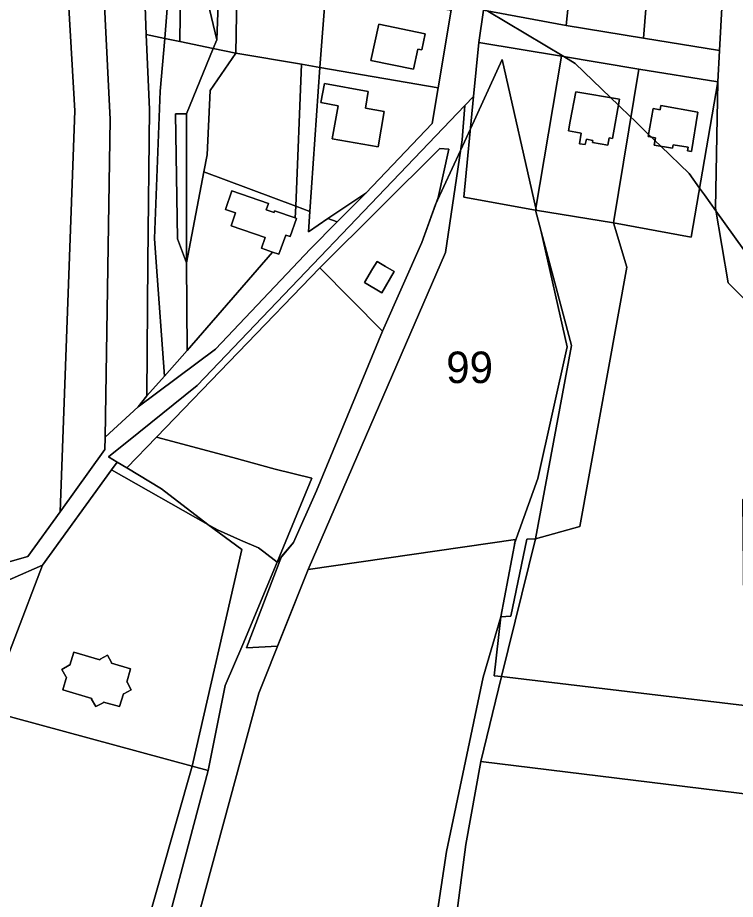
# Model space of a CAD drawing. Extents: x -502026 to -497664, y -1143484 to -1138019.
# Drawn here: x -499392.2 to -499209.8, y -1141398.4 to -1141174.4 of the extents above; entities that cross this region are included whole.
import ezdxf

# ---------------------------------------------------------------- set-up
doc = ezdxf.new("R2010")
doc.units = 0
for name, color, linetype in [('25', 7, 'Continuous'), ('37', 7, 'Continuous'), ('43', 7, 'Continuous'), ('55', 7, 'Continuous'), ('62', 7, 'Continuous'), ('7', 7, 'Continuous')]:
    doc.layers.add(name, color=color, linetype=linetype)

msp = doc.modelspace()

# ---------------------------------------------------------------- linework, layer by layer
at = {"layer": '25'}
for points in [[(-499299.5, -1141254.03), (-499315.36, -1141237.96), (-499284.9, -1141207.63), (-499282.62, -1141207.83), (-499285.32, -1141220.1), (-499289.45, -1141231.55)], [(-499299.5, -1141254.03), (-499316.27, -1141294.64), (-499322.11, -1141307.71), (-499326.26, -1141312.71), (-499317.41, -1141291.41), (-499326.71, -1141289.1), (-499337.48, -1141286.17), (-499356.92, -1141281), (-499315.36, -1141237.96)], [(-499296.47, -1141238.93), (-499298.66, -1141237.62), (-499300.85, -1141236.32), (-499301.97, -1141238.21), (-499304.04, -1141241.68), (-499299.67, -1141244.28)]]:
    msp.add_lwpolyline(points, close=True, dxfattribs=at)
at = {"layer": '37'}
for points in [[(-499190.36, -1141233.78), (-499197.78, -1141255.58), (-499211.62, -1141241.81), (-499214.8, -1141222.78), (-499214.24, -1141190.66), (-499213.77, -1141182.72), (-499211.59, -1141142.39), (-499211.01, -1141122.22), (-499210.83, -1141102.05), (-499206.92, -1141086.39), (-499202.79, -1141070.63), (-499198.03, -1141052.54), (-499197.19, -1141048.46), (-499196.67, -1141045.66), (-499185.55, -1141045.62), (-499181.22, -1141101.09), (-499185.74, -1141195.87)], [(-499325.79, -1141114.84), (-499329.54, -1141119.65), (-499332.35, -1141133.85), (-499335.6, -1141150.25), (-499336.38, -1141163.81), (-499336.78, -1141183.38), (-499342.48, -1141182.21), (-499341.59, -1141180.04), (-499340.67, -1141154.77), (-499334.9, -1141117.95), (-499332.83, -1141113.75)], [(-499248.59, -1141136.34), (-499252.78, -1141176.42), (-499273.81, -1141172.52), (-499266.76, -1141133.36)], [(-499252.78, -1141176.42), (-499233.1, -1141179.6), (-499213.77, -1141182.72), (-499214.24, -1141190.66), (-499234.29, -1141187.5), (-499253.99, -1141184.19), (-499275, -1141180.67), (-499273.81, -1141172.52)], [(-499336.78, -1141183.38), (-499343.29, -1141192.86), (-499344.07, -1141209.27), (-499344.88, -1141213.53), (-499349.3, -1141236.65), (-499349.33, -1141198.81), (-499342.48, -1141182.21)], [(-499315.41, -1141187.03), (-499317.95, -1141223.68), (-499321.52, -1141222.33), (-499320.04, -1141186.24)], [(-499190.36, -1141233.78), (-499167.34, -1141225.18), (-499145.77, -1141217.25), (-499152.16, -1141255.54), (-499172.95, -1141304.1), (-499207.91, -1141296.8), (-499207.42, -1141349.15), (-499269.18, -1141341.79), (-499260.58, -1141306.82), (-499249.3, -1141303.65), (-499237.36, -1141237.76), (-499240.72, -1141226.51), (-499220.97, -1141230.15), (-499214.24, -1141190.66), (-499214.8, -1141222.78), (-499211.62, -1141241.81), (-499197.78, -1141255.58)], [(-499310.97, -1141226.31), (-499313.33, -1141225.42), (-499303.74, -1141219.01)], [(-499317.95, -1141223.68), (-499318.3, -1141228.8), (-499313.33, -1141225.42), (-499310.97, -1141226.31), (-499317.74, -1141233.15), (-499341.88, -1141258.59), (-499361.58, -1141273.32), (-499359.37, -1141270.51), (-499354.9, -1141265.51), (-499349.09, -1141258.99), (-499327.39, -1141233.94), (-499325.78, -1141234.5), (-499324.08, -1141229.64), (-499322.9, -1141230.03), (-499321.29, -1141225.41), (-499321.64, -1141225.29), (-499321.52, -1141222.33)], [(-499240.72, -1141226.51), (-499237.36, -1141237.76), (-499249.3, -1141303.65), (-499260.58, -1141306.82), (-499251.45, -1141257.71), (-499260.53, -1141223.33)], [(-499269.39, -1141326.63), (-499273.88, -1141341.94), (-499283.15, -1141386.25), (-499290.24, -1141432.82), (-499298.96, -1141502.43), (-499380.34, -1141507.82), (-499374.68, -1141492.44), (-499360.85, -1141456.27), (-499330.87, -1141346.07), (-499318.37, -1141314.58), (-499265.69, -1141307)], [(-499207.42, -1141349.15), (-499205.3, -1141371.89), (-499274.46, -1141363.41), (-499269.18, -1141341.79)]]:
    msp.add_lwpolyline(points, close=True, dxfattribs=at)
at = {"layer": '43'}
msp.add_lwpolyline([(-499260.53, -1141223.33), (-499251.45, -1141257.71), (-499260.58, -1141306.82), (-499262.78, -1141306.93), (-499266.82, -1141326.43), (-499269.39, -1141326.63), (-499265.69, -1141307), (-499318.37, -1141314.58), (-499283.43, -1141234.07), (-499279.24, -1141205.42), (-499278.53, -1141196.75), (-499276.33, -1141194.46), (-499278.81, -1141219.99)], close=True, dxfattribs=at)
at = {"layer": '55'}
for points in [[(-499341.59, -1141180.04), (-499342.48, -1141182.21), (-499350.95, -1141180.47), (-499350.83, -1141166.94), (-499352.05, -1141144.78), (-499341.59, -1141118.87), (-499346.16, -1141160.78)], [(-499340.67, -1141154.77), (-499341.59, -1141180.04), (-499346.16, -1141160.78), (-499341.59, -1141118.87)], [(-499229.86, -1141139.47), (-499233.1, -1141179.6), (-499252.78, -1141176.42), (-499248.59, -1141136.34)], [(-499222.29, -1141140.68), (-499211.59, -1141142.39), (-499213.77, -1141182.72), (-499233.1, -1141179.6), (-499229.86, -1141139.47)], [(-499350.95, -1141180.47), (-499354.82, -1141179.68), (-499352.05, -1141144.78), (-499350.83, -1141166.94)], [(-499301.76, -1141169.24), (-499282.02, -1141172.45), (-499285.32, -1141192.18), (-499315.41, -1141187.03), (-499313.89, -1141167.27)], [(-499288.65, -1141178.48), (-499300.43, -1141176.01), (-499302.39, -1141185.24), (-499291.58, -1141187.45), (-499290.52, -1141182.36), (-499289.5, -1141182.56)], [(-499288.65, -1141178.48), (-499289.5, -1141182.56), (-499290.52, -1141182.36), (-499291.58, -1141187.45), (-499302.39, -1141185.24), (-499300.43, -1141176.01)], [(-499350.95, -1141180.47), (-499342.48, -1141182.21), (-499349.33, -1141198.81), (-499352.08, -1141198.81), (-499351.62, -1141230.59), (-499349.3, -1141236.65), (-499349.09, -1141258.99), (-499354.9, -1141265.51), (-499356.98, -1141236.56), (-499357.42, -1141230.47), (-499355.96, -1141193.05), (-499354.82, -1141179.68)], [(-499253.99, -1141184.19), (-499260.53, -1141223.33), (-499278.81, -1141219.99), (-499276.33, -1141194.46), (-499275, -1141180.67)], [(-499234.29, -1141187.5), (-499240.72, -1141226.51), (-499260.53, -1141223.33), (-499253.99, -1141184.19)], [(-499285.32, -1141192.18), (-499286.84, -1141201.25), (-499303.74, -1141219.01), (-499313.33, -1141225.42), (-499318.3, -1141228.8), (-499317.95, -1141223.68), (-499315.41, -1141187.03)], [(-499214.24, -1141190.66), (-499220.97, -1141230.15), (-499240.72, -1141226.51), (-499234.29, -1141187.5)], [(-499299.01, -1141198.26), (-499303.76, -1141197.42), (-499303.08, -1141193.16), (-499314.24, -1141191.1), (-499315.16, -1141195.98), (-499310.73, -1141196.8), (-499312.25, -1141205.21), (-499300.54, -1141207.23)], [(-499299.01, -1141198.26), (-499300.54, -1141207.23), (-499312.25, -1141205.21), (-499310.73, -1141196.8), (-499315.16, -1141195.98), (-499314.24, -1141191.1), (-499303.08, -1141193.16), (-499303.76, -1141197.42)], [(-499239.23, -1141195.1), (-499250.32, -1141193.21), (-499251.71, -1141200.67), (-499252.18, -1141203.19), (-499250.32, -1141203.5), (-499248.92, -1141203.77), (-499249.36, -1141206.42), (-499247.93, -1141206.62), (-499247.61, -1141205.26), (-499245.96, -1141205.57), (-499246.04, -1141206.09), (-499242.16, -1141206.76), (-499241.85, -1141204.96), (-499240.97, -1141205.12)], [(-499239.23, -1141195.1), (-499240.97, -1141205.12), (-499241.85, -1141204.96), (-499242.16, -1141206.76), (-499246.04, -1141206.09), (-499245.96, -1141205.57), (-499247.61, -1141205.26), (-499247.93, -1141206.62), (-499249.36, -1141206.42), (-499248.92, -1141203.77), (-499250.32, -1141203.5), (-499252.18, -1141203.19), (-499251.71, -1141200.67), (-499250.32, -1141193.21)], [(-499228.66, -1141196.73), (-499219.27, -1141198.39), (-499220.93, -1141208.39), (-499221.89, -1141208.23), (-499221.71, -1141207.34), (-499225.56, -1141206.67), (-499225.71, -1141207.57), (-499230.39, -1141206.76), (-499230.07, -1141204.91), (-499231.9, -1141204.59), (-499230.66, -1141197.5), (-499228.85, -1141197.81)], [(-499228.66, -1141196.73), (-499228.85, -1141197.81), (-499230.66, -1141197.5), (-499231.9, -1141204.59), (-499230.07, -1141204.91), (-499230.39, -1141206.76), (-499225.71, -1141207.57), (-499225.56, -1141206.67), (-499221.71, -1141207.34), (-499221.89, -1141208.23), (-499220.93, -1141208.39), (-499219.27, -1141198.39)], [(-499349.3, -1141236.65), (-499351.62, -1141230.59), (-499352.08, -1141198.81), (-499349.33, -1141198.81)], [(-499321.64, -1141225.29), (-499321.29, -1141225.41), (-499322.9, -1141230.03), (-499324.08, -1141229.64), (-499325.78, -1141234.5), (-499327.39, -1141233.94), (-499330.25, -1141232.96), (-499329.32, -1141230.26), (-499337.95, -1141227.27), (-499336.82, -1141224), (-499339.41, -1141223.1), (-499337.77, -1141218.42), (-499328.47, -1141221.63), (-499329.03, -1141223.23), (-499327.02, -1141223.92), (-499326.88, -1141223.48)], [(-499296.47, -1141238.93), (-499299.67, -1141244.28), (-499304.04, -1141241.68), (-499301.97, -1141238.21), (-499300.85, -1141236.32), (-499298.66, -1141237.62)], [(-499326.26, -1141312.71), (-499329.65, -1141310.15), (-499331.01, -1141309.13), (-499335.56, -1141307.19), (-499341.42, -1141304.56), (-499343.84, -1141303.18), (-499355.66, -1141294.11), (-499364.46, -1141288.82), (-499356.92, -1141281), (-499337.48, -1141286.17), (-499326.71, -1141289.1), (-499317.41, -1141291.41)], [(-499326.26, -1141312.71), (-499334.99, -1141333.68), (-499339.45, -1141344.12), (-499343.75, -1141365.68), (-499347.89, -1141364.59), (-499335.24, -1141309.51), (-499343.84, -1141303.18), (-499341.42, -1141304.56), (-499335.56, -1141307.19), (-499331.01, -1141309.13), (-499329.65, -1141310.15)], [(-499269.18, -1141341.79), (-499271.06, -1141341.62), (-499269.39, -1141326.63), (-499266.82, -1141326.43), (-499262.78, -1141306.93), (-499260.58, -1141306.82)], [(-499269.18, -1141341.79), (-499274.46, -1141363.41), (-499278.27, -1141384.51), (-499280.77, -1141403.17), (-499295.03, -1141502.17), (-499298.96, -1141502.43), (-499290.24, -1141432.82), (-499283.15, -1141386.25), (-499273.88, -1141341.94), (-499269.39, -1141326.63), (-499271.06, -1141341.62)], [(-499377.96, -1141335.65), (-499371.31, -1141337.59), (-499371.26, -1141337.42), (-499369.41, -1141336.42), (-499368.35, -1141338.27), (-499368.34, -1141338.42), (-499363.54, -1141339.88), (-499364.48, -1141343.21), (-499364.34, -1141343.28), (-499363.33, -1141345.17), (-499365.19, -1141346.22), (-499365.35, -1141346.18), (-499366.32, -1141349.46), (-499370.39, -1141348.29), (-499370.46, -1141348.46), (-499372.33, -1141349.39), (-499373.41, -1141347.56), (-499373.35, -1141347.37), (-499380.74, -1141345.18), (-499379.84, -1141341.93), (-499379.96, -1141341.81), (-499380.97, -1141340), (-499379.11, -1141338.9), (-499378.94, -1141338.94)], [(-499343.75, -1141365.68), (-499366.75, -1141452.15), (-499372.6, -1141451.4), (-499347.89, -1141364.59)]]:
    msp.add_lwpolyline(points, close=True, dxfattribs=at)
for points in [[(-499403.15, -1141315.12), (-499389.6, -1141311.34), (-499381.42, -1141299.95), (-499370.06, -1141284.15), (-499370.01, -1141281.01), (-499361.58, -1141273.32), (-499341.88, -1141258.59), (-499317.74, -1141233.15), (-499310.97, -1141226.31), (-499303.74, -1141219.01), (-499286.84, -1141201.25), (-499285.32, -1141192.18), (-499282.02, -1141172.45)], [(-499273.81, -1141172.52), (-499275, -1141180.67), (-499276.33, -1141194.46), (-499278.53, -1141196.75), (-499346.62, -1141267.87), (-499361.42, -1141279.81), (-499369.12, -1141286.02), (-499366.91, -1141287.35), (-499368.37, -1141289.28), (-499385.94, -1141313.48), (-499401.45, -1141320.25)], [(-499366.75, -1141452.15), (-499343.75, -1141365.68), (-499339.45, -1141344.12), (-499334.99, -1141333.68), (-499326.26, -1141312.71), (-499322.11, -1141307.71), (-499316.27, -1141294.64), (-499299.5, -1141254.03), (-499289.45, -1141231.55), (-499285.32, -1141220.1), (-499282.62, -1141207.83), (-499284.9, -1141207.63), (-499315.36, -1141237.96), (-499356.92, -1141281), (-499364.46, -1141288.82), (-499366.91, -1141287.35), (-499369.12, -1141286.02), (-499361.42, -1141279.81), (-499346.62, -1141267.87), (-499278.53, -1141196.75), (-499279.24, -1141205.42), (-499283.43, -1141234.07), (-499318.37, -1141314.58), (-499330.87, -1141346.07), (-499360.85, -1141456.27)]]:
    msp.add_lwpolyline(points, dxfattribs=at)
at = {"layer": '62'}
for points in [[(-499142.08, -1141148.17), (-499165.97, -1141189.59), (-499190.07, -1141231.38), (-499198.5, -1141246), (-499214.68, -1141223.48), (-499217.64, -1141219.37), (-499218.85, -1141217.69), (-499221.5, -1141214), (-499228.69, -1141207.05), (-499230.19, -1141205.61), (-499231.1, -1141204.73), (-499231.81, -1141204.05), (-499235.6, -1141200.39), (-499236.3, -1141199.71), (-499239.49, -1141196.62), (-499241.47, -1141194.72), (-499250.5, -1141186), (-499253.35, -1141184.3), (-499272.71, -1141172.72)], [(-499272.71, -1141172.72), (-499253.35, -1141184.3), (-499250.5, -1141186), (-499241.47, -1141194.72), (-499239.49, -1141196.62), (-499236.3, -1141199.71), (-499235.6, -1141200.39), (-499231.81, -1141204.05), (-499231.1, -1141204.73), (-499230.19, -1141205.61), (-499228.69, -1141207.05), (-499221.5, -1141214), (-499218.85, -1141217.69), (-499217.64, -1141219.37), (-499214.68, -1141223.48), (-499198.5, -1141246)]]:
    msp.add_lwpolyline(points, dxfattribs=at)
for points in [[(-499260.45, -1141222.84), (-499269, -1141185), (-499277.13, -1141202.67), (-499279.63, -1141208.12), (-499285.95, -1141221.85), (-499289.45, -1141231.55), (-499299.5, -1141254.03), (-499316.27, -1141294.64), (-499322.11, -1141307.71), (-499325.1, -1141311.31), (-499334, -1141334.5), (-499326.13, -1141334.13), (-499318.37, -1141314.58), (-499265.69, -1141307), (-499265.88, -1141308.02), (-499260, -1141291.5), (-499252.5, -1141258), (-499259.19, -1141228.41), (-499260.53, -1141223.33), (-499260.33, -1141223.36)], [(-499260.45, -1141222.84), (-499260.33, -1141223.36), (-499260.53, -1141223.33), (-499259.19, -1141228.41), (-499252.5, -1141258), (-499260, -1141291.5), (-499265.88, -1141308.02), (-499265.69, -1141307), (-499318.37, -1141314.58), (-499326.13, -1141334.13), (-499334, -1141334.5), (-499325.1, -1141311.31), (-499322.11, -1141307.71), (-499316.27, -1141294.64), (-499299.5, -1141254.03), (-499289.45, -1141231.55), (-499285.95, -1141221.85), (-499279.63, -1141208.12), (-499277.13, -1141202.67), (-499269, -1141185)]]:
    msp.add_lwpolyline(points, close=True, dxfattribs=at)
at = {"layer": '7'}
for points in [[(-499352.05, -1141144.78), (-499354.82, -1141179.68), (-499359.52, -1141178.71), (-499361.07, -1141136.06), (-499365.59, -1141089.91), (-499371.13, -1141051.99), (-499362.67, -1141044.51), (-499357.38, -1141073.42)], [(-499359.52, -1141178.71), (-499358.73, -1141197.74), (-499359.09, -1141236.54), (-499359.37, -1141270.51), (-499361.58, -1141273.32), (-499370.01, -1141281.01), (-499368.72, -1141200.23), (-499372.56, -1141121.75), (-499376.42, -1141087.9), (-499380.11, -1141062.45), (-499371.13, -1141051.99), (-499365.59, -1141089.91), (-499361.07, -1141136.06)], [(-499370.01, -1141281.01), (-499370.06, -1141284.15), (-499381.42, -1141299.95), (-499377.65, -1141198.08), (-499381.8, -1141126.47), (-499388.78, -1141068.43), (-499380.11, -1141062.45), (-499376.42, -1141087.9), (-499372.56, -1141121.75), (-499368.72, -1141200.23)], [(-499381.42, -1141299.95), (-499389.6, -1141311.34), (-499403.15, -1141315.12), (-499397.71, -1141243.86), (-499395.67, -1141196.76), (-499398.44, -1141161.67), (-499408.74, -1141081.04), (-499388.78, -1141068.43), (-499381.8, -1141126.47), (-499377.65, -1141198.08)], [(-499313.89, -1141167.27), (-499315.41, -1141187.03), (-499320.04, -1141186.24), (-499336.78, -1141183.38), (-499336.38, -1141163.81)], [(-499354.82, -1141179.68), (-499355.96, -1141193.05), (-499357.42, -1141230.47), (-499356.98, -1141236.56), (-499354.9, -1141265.51), (-499359.37, -1141270.51), (-499359.09, -1141236.54), (-499358.73, -1141197.74), (-499359.52, -1141178.71)], [(-499320.04, -1141186.24), (-499321.52, -1141222.33), (-499344.88, -1141213.53), (-499344.07, -1141209.27), (-499343.29, -1141192.86), (-499336.78, -1141183.38)], [(-499321.52, -1141222.33), (-499321.64, -1141225.29), (-499326.88, -1141223.48), (-499327.02, -1141223.92), (-499329.03, -1141223.23), (-499328.47, -1141221.63), (-499337.77, -1141218.42), (-499339.41, -1141223.1), (-499336.82, -1141224), (-499337.95, -1141227.27), (-499329.32, -1141230.26), (-499330.25, -1141232.96), (-499327.39, -1141233.94), (-499349.09, -1141258.99), (-499349.3, -1141236.65), (-499344.88, -1141213.53)], [(-499364.46, -1141288.82), (-499355.66, -1141294.11), (-499343.84, -1141303.18), (-499368.37, -1141289.28), (-499366.91, -1141287.35)], [(-499343.84, -1141303.18), (-499335.24, -1141309.51), (-499347.89, -1141364.59), (-499400.09, -1141350.4), (-499385.94, -1141313.48), (-499368.37, -1141289.28)], [(-499347.89, -1141364.59), (-499372.6, -1141451.4), (-499415.61, -1141446.79), (-499410.26, -1141396.29), (-499405.29, -1141349.34), (-499401.28, -1141335.7), (-499404.91, -1141337.15), (-499401.45, -1141320.25), (-499385.94, -1141313.48), (-499400.09, -1141350.4)], [(-499377.96, -1141335.65), (-499378.94, -1141338.94), (-499379.11, -1141338.9), (-499380.97, -1141340), (-499379.96, -1141341.81), (-499379.84, -1141341.93), (-499380.74, -1141345.18), (-499373.35, -1141347.37), (-499373.41, -1141347.56), (-499372.33, -1141349.39), (-499370.46, -1141348.46), (-499370.39, -1141348.29), (-499366.32, -1141349.46), (-499365.35, -1141346.18), (-499365.19, -1141346.22), (-499363.33, -1141345.17), (-499364.34, -1141343.28), (-499364.48, -1141343.21), (-499363.54, -1141339.88), (-499368.34, -1141338.42), (-499368.35, -1141338.27), (-499369.41, -1141336.42), (-499371.26, -1141337.42), (-499371.31, -1141337.59)], [(-499205.3, -1141371.89), (-499195.61, -1141402.63), (-499196.51, -1141402.82), (-499203.57, -1141411.65), (-499249.31, -1141406.75), (-499280.77, -1141403.17), (-499278.27, -1141384.51), (-499274.46, -1141363.41)]]:
    msp.add_lwpolyline(points, close=True, dxfattribs=at)

# ---------------------------------------------------------------- texts
at = {"layer": '62'}
msp.add_text('99', height=8, dxfattribs=at).set_placement((-499283.27, -1141267.24))

doc.saveas('drawing.dxf')
